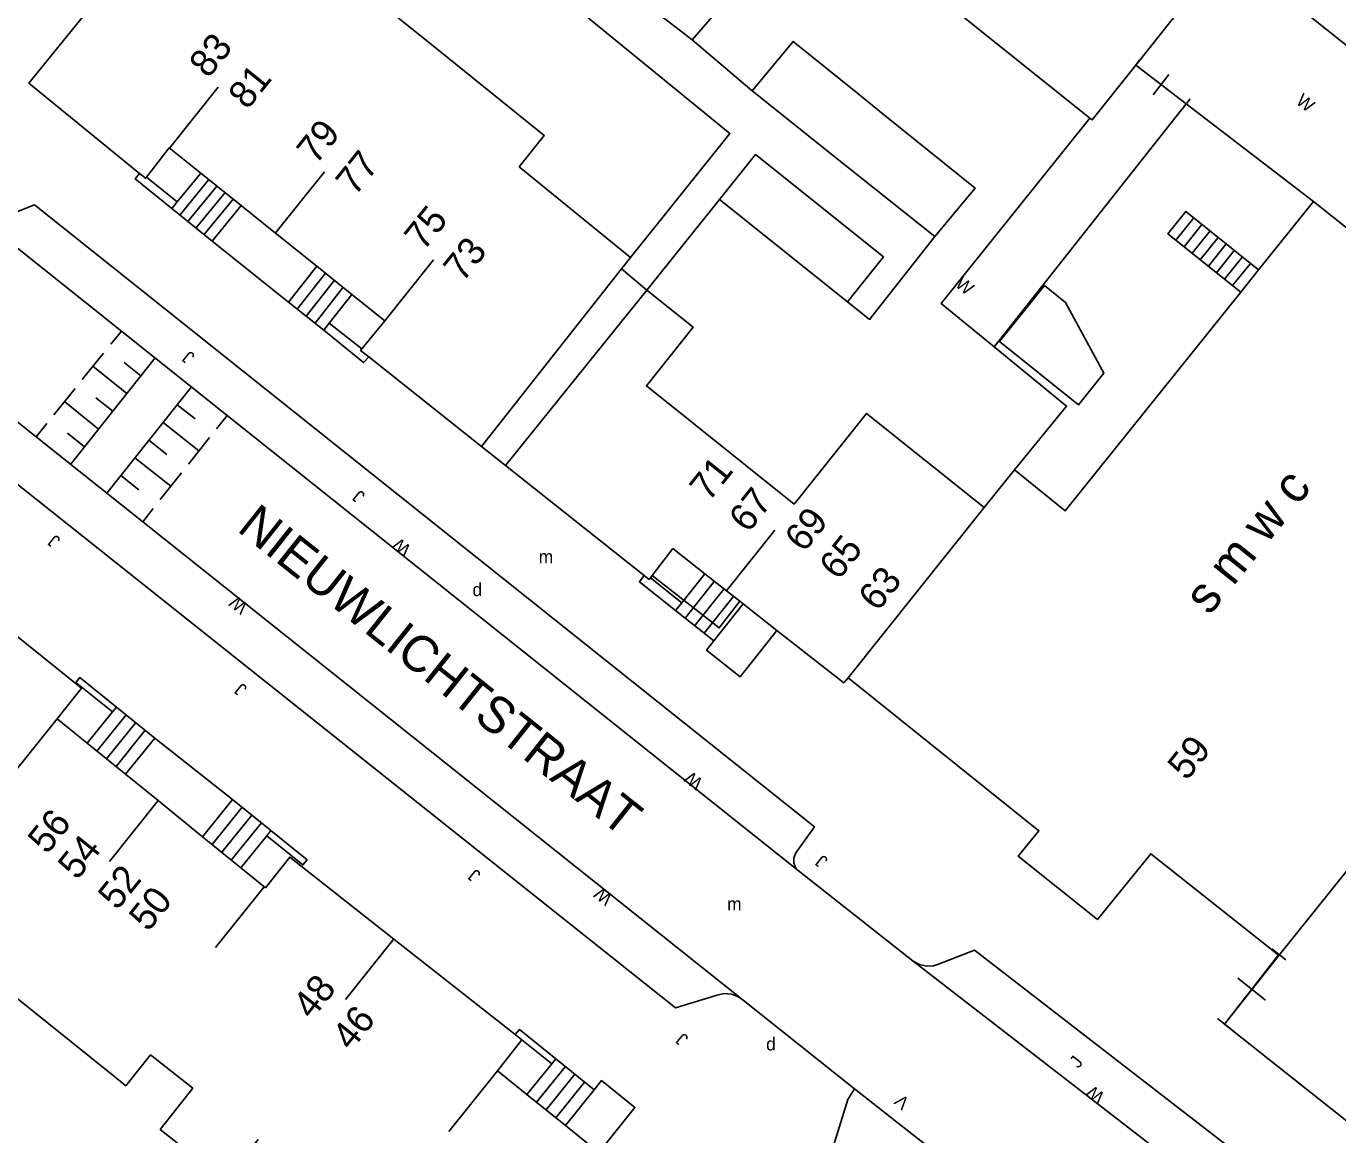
# Model space of a CAD drawing. Extents: x 134999 to 136502, y 457398 to 459002.
# Drawn here: x 135419.3 to 135469.9, y 457894.8 to 457937.5 of the extents above; entities that cross this region are included whole.
import ezdxf

# ---------------------------------------------------------------- set-up
doc = ezdxf.new("R2010")
doc.units = 0
for name, color, linetype in [('RI_DGTB_15', 7, 'Continuous'), ('RI_DGTB_2', 7, 'Continuous'), ('RI_DGTB_28', 7, 'Continuous'), ('RI_DGTB_29', 7, 'Continuous'), ('RI_DGTB_3', 7, 'Continuous'), ('RI_DGTB_30', 7, 'Continuous'), ('RI_DGTB_31', 7, 'Continuous'), ('RI_DGTB_32', 7, 'Continuous'), ('RI_DGTB_35', 7, 'Continuous'), ('RI_DGTB_36', 7, 'Continuous'), ('RI_DGTB_37', 7, 'Continuous'), ('RI_DGTB_4', 7, 'Continuous'), ('RI_DGTB_40', 7, 'Continuous'), ('RI_DGTB_43', 7, 'Continuous'), ('RI_DGTB_48', 7, 'Continuous'), ('RI_DGTB_5', 7, 'Continuous'), ('RI_DGTB_53', 7, 'Continuous'), ('RI_DGTB_54', 7, 'Continuous'), ('RI_DGTB_6', 7, 'Continuous'), ('RI_DGTB_7', 7, 'Continuous')]:
    doc.layers.add(name, color=color, linetype=linetype)

msp = doc.modelspace()

# ---------------------------------------------------------------- linework, layer by layer
at = {"layer": 'RI_DGTB_15'}
for p, q in [((135424.873, 457932.799), (135426.745, 457935.144)), ((135428.964, 457929.546), (135430.836, 457931.891)), ((135433.163, 457926.148), (135435.035, 457928.493)), ((135451.003, 457912.394), (135456.247, 457918.955)), ((135446.311, 457915.73), (135448.183, 457918.075)), ((135420.539, 457910.818), (135418.666, 457908.476)), ((135424.425, 457907.659), (135422.552, 457905.317)), ((135428.514, 457904.34), (135426.641, 457901.998)), ((135433.514, 457902.342), (135431.641, 457900)), ((135437.501, 457897.25), (135435.628, 457894.908))]:
    msp.add_line(p, q, dxfattribs=at)
at = {"layer": 'RI_DGTB_2'}
for p, q in [((135450.843, 457912.193), (135451.003, 457912.394)), ((135421.702, 457909.869), (135420.539, 457910.818)), ((135423.178, 457908.675), (135421.702, 457909.869)), ((135423.178, 457908.675), (135424.426, 457907.66)), ((135424.426, 457907.66), (135426.138, 457906.269)), ((135427.613, 457905.072), (135426.138, 457906.269)), ((135428.56, 457904.303), (135427.613, 457905.072)), ((135438.179, 457898.644), (135433.504, 457902.329)), ((135437.501, 457897.25), (135438.433, 457898.441)), ((135438.433, 457898.441), (135438.179, 457898.644)), ((135438.636, 457896.337), (135437.501, 457897.25)), ((135440.117, 457895.144), (135438.636, 457896.337)), ((135441.403, 457894.108), (135440.117, 457895.144))]:
    msp.add_line(p, q, dxfattribs=at)
for points in [[(135416.925, 457915.65), (135421.476, 457911.995), (135420.539, 457910.818)], [(135467.596, 457901.698), (135467.123, 457902.077), (135462.658, 457905.612), (135460.607, 457903.078), (135457.558, 457905.515), (135458.344, 457906.499), (135451.003, 457912.394)], [(135474.633, 457910.466), (135469.53, 457904.104), (135467.596, 457901.698)], [(135433.504, 457902.329), (135429.496, 457905.488), (135428.56, 457904.303)]]:
    msp.add_lwpolyline(points, dxfattribs=at)
at = {"layer": 'RI_DGTB_28'}
for p, q in [((135425.159, 457930.725), (135426.069, 457931.84)), ((135425.266, 457930.222), (135426.382, 457931.589)), ((135425.576, 457929.969), (135426.694, 457931.338)), ((135425.886, 457929.716), (135427.006, 457931.088)), ((135424.956, 457930.476), (135425.159, 457930.725)), ((135426.196, 457929.463), (135427.318, 457930.838)), ((135424.956, 457930.476), (135426.506, 457929.21)), ((135429.788, 457926.601), (135430.874, 457927.978)), ((135430.13, 457926.331), (135431.216, 457927.708)), ((135430.472, 457926.062), (135431.558, 457927.439)), ((135431.023, 457926.056), (135431.896, 457927.164)), ((135429.446, 457926.87), (135430.814, 457925.792)), ((135430.814, 457925.792), (135431.023, 457926.056)), ((135444.594, 457915.284), (135445.487, 457916.403)), ((135444.727, 457914.695), (135445.847, 457916.099)), ((135445.095, 457914.402), (135446.215, 457915.806)), ((135445.463, 457914.108), (135446.583, 457915.512)), ((135444.356, 457914.986), (135444.594, 457915.284)), ((135445.831, 457913.815), (135444.356, 457914.986)), ((135422.677, 457911.078), (135421.702, 457909.869)), ((135423.196, 457910.966), (135422.071, 457909.571)), ((135422.827, 457911.264), (135422.677, 457911.078)), ((135422.827, 457911.264), (135424.305, 457910.072)), ((135423.566, 457910.668), (135422.441, 457909.273)), ((135423.935, 457910.37), (135422.81, 457908.975)), ((135427.668, 457907.404), (135426.508, 457905.97)), ((135428.775, 457906.507), (135427.298, 457907.703)), ((135428.037, 457907.105), (135426.877, 457905.671)), ((135428.406, 457906.806), (135427.246, 457905.372)), ((135428.614, 457906.309), (135427.613, 457905.072)), ((135428.775, 457906.507), (135428.614, 457906.309)), ((135439.744, 457897.713), (135439.588, 457897.52)), ((135439.744, 457897.713), (135441.225, 457896.521)), ((135439.588, 457897.52), (135438.636, 457896.337)), ((135440.114, 457897.415), (135439.006, 457896.039)), ((135440.484, 457897.117), (135439.376, 457895.741)), ((135440.854, 457896.819), (135439.746, 457895.443))]:
    msp.add_line(p, q, dxfattribs=at)
at = {"layer": 'RI_DGTB_3'}
for p, q in [((135468.928, 457930.746), (135466.814, 457928.11)), ((135479.615, 457922.174), (135468.928, 457930.746)), ((135466.814, 457928.11), (135466.126, 457927.252)), ((135457.406, 457920.4), (135456.247, 457918.955)), ((135418.592, 457900.365), (135422.697, 457897.068))]:
    msp.add_line(p, q, dxfattribs=at)
for points in [[(135466.126, 457927.252), (135459.367, 457918.827), (135457.406, 457920.4)], [(135425.763, 457896.581), (135424.137, 457897.861), (135423.185, 457896.676), (135422.697, 457897.068)]]:
    msp.add_lwpolyline(points, dxfattribs=at)
at = {"layer": 'RI_DGTB_31'}
for p, q in [((135422.602, 457925.243), (135423.013, 457925.752)), ((135421.052, 457920.611), (135424.311, 457924.717)), ((135421.508, 457923.884), (135422.329, 457924.903)), ((135423.764, 457924.027), (135423.127, 457924.54)), ((135423.221, 457923.343), (135421.918, 457924.394)), ((135420.413, 457922.526), (135421.234, 457923.545)), ((135425.71, 457923.601), (135422.45, 457919.509)), ((135422.137, 457921.977), (135420.824, 457923.035)), ((135422.679, 457922.66), (135422.033, 457923.181)), ((135425.164, 457922.916), (135425.855, 457922.367)), ((135427.086, 457922.503), (135426.679, 457921.991)), ((135419.729, 457921.677), (135420.139, 457922.186)), ((135424.621, 457922.234), (135426.002, 457921.137)), ((135421.594, 457921.294), (135420.938, 457921.823)), ((135424.077, 457921.552), (135424.771, 457921.002)), ((135426.408, 457921.649), (135425.595, 457920.625)), ((135423.534, 457920.87), (135424.918, 457919.772)), ((135422.997, 457920.183), (135423.687, 457919.636)), ((135425.324, 457920.284), (135424.511, 457919.26)), ((135424.24, 457918.918), (135423.834, 457918.406))]:
    msp.add_line(p, q, dxfattribs=at)
at = {"layer": 'RI_DGTB_32'}
for p, q in [((135463.63, 457929.253), (135464.318, 457930.111)), ((135463.942, 457929.003), (135464.63, 457929.861)), ((135464.254, 457928.753), (135464.942, 457929.611)), ((135464.566, 457928.503), (135465.254, 457929.361)), ((135464.878, 457928.252), (135465.566, 457929.11)), ((135465.19, 457928.002), (135465.878, 457928.86)), ((135465.502, 457927.752), (135466.19, 457928.61)), ((135465.814, 457927.502), (135466.502, 457928.36))]:
    msp.add_line(p, q, dxfattribs=at)
msp.add_lwpolyline([(135466.126, 457927.252), (135463.318, 457929.504), (135464.006, 457930.362), (135466.814, 457928.11)], dxfattribs=at)
at = {"layer": 'RI_DGTB_4'}
for p, q in [((135430.758, 457940.171), (135434.827, 457936.89)), ((135455.488, 457937.826), (135460.318, 457933.96)), ((135434.827, 457936.89), (135439.032, 457933.5)), ((135424.86, 457932.81), (135423.982, 457931.687)), ((135426.069, 457931.84), (135424.86, 457932.81)), ((135427.63, 457930.587), (135426.069, 457931.84)), ((135428.95, 457929.528), (135427.63, 457930.587)), ((135430.538, 457928.254), (135428.95, 457929.528)), ((135442.619, 457928.589), (135442.27, 457928.146)), ((135431.896, 457927.164), (135430.538, 457928.254)), ((135442.27, 457928.146), (135436.883, 457921.307)), ((135442.27, 457928.146), (135443.252, 457927.329)), ((135431.896, 457927.164), (135433.163, 457926.148)), ((135437.805, 457920.576), (135443.252, 457927.329)), ((135433.163, 457926.148), (135432.276, 457925.068)), ((135436.883, 457921.307), (135432.539, 457924.76)), ((135437.805, 457920.576), (135436.883, 457921.307)), ((135443.147, 457916.331), (135437.805, 457920.576)), ((135446.323, 457915.745), (135445.487, 457916.403)), ((135448.264, 457914.219), (135446.967, 457915.239)), ((135450.843, 457912.193), (135448.264, 457914.219))]:
    msp.add_line(p, q, dxfattribs=at)
for points in [[(135425.299, 457942.526), (135419.45, 457935.301), (135423.716, 457931.821)], [(135465.803, 457940.739), (135465.83, 457940.718), (135462.082, 457935.995)], [(135462.082, 457935.995), (135460.409, 457933.887), (135460.318, 457933.96)], [(135442.619, 457928.589), (135438.339, 457932.086), (135439.301, 457933.283), (135439.032, 457933.5)], [(135423.716, 457931.821), (135423.944, 457931.638), (135423.982, 457931.687)], [(135448.929, 457919.089), (135443.233, 457923.637), (135445.041, 457925.897), (135443.252, 457927.329)], [(135432.539, 457924.76), (135432.227, 457925.008), (135432.276, 457925.068)], [(135456.247, 457918.955), (135451.715, 457922.578), (135448.929, 457919.089)], [(135445.487, 457916.403), (135444.254, 457917.372), (135443.451, 457916.33)], [(135443.147, 457916.331), (135443.336, 457916.181), (135443.387, 457916.247)], [(135443.451, 457916.33), (135443.387, 457916.247)], [(135446.834, 457915.343), (135446.323, 457915.745)], [(135446.967, 457915.239), (135446.834, 457915.343)]]:
    msp.add_lwpolyline(points, dxfattribs=at)
at = {"layer": 'RI_DGTB_48'}
for p, q in [((135462.231, 457936.189), (135461.933, 457935.8)), ((135464.027, 457934.503), (135462.082, 457935.995)), ((135464.027, 457934.503), (135462.082, 457935.995)), ((135463.353, 457935.638), (135462.756, 457934.86)), ((135464.176, 457934.697), (135463.878, 457934.309)), ((135467.592, 457901.736), (135465.499, 457899.054)), ((135467.324, 457901.945), (135467.861, 457901.526)), ((135467.596, 457901.698), (135465.5, 457899.054)), ((135466.01, 457900.814), (135467.083, 457899.976)), ((135465.231, 457899.263), (135465.768, 457898.844))]:
    msp.add_line(p, q, dxfattribs=at)
for points in [[(135456.625, 457925.146), (135464.027, 457934.503)], [(135464.027, 457934.503), (135468.928, 457930.746)], [(135456.625, 457925.146), (135459.419, 457922.859), (135457.406, 457920.4)], [(135465.5, 457899.054), (135477.861, 457889.254), (135484.683, 457897.771)]]:
    msp.add_lwpolyline(points, dxfattribs=at)
at = {"layer": 'RI_DGTB_5'}
msp.add_lwpolyline([(135425.763, 457896.581), (135424.509, 457894.99), (135427.026, 457893.006), (135428.281, 457894.598)], dxfattribs=at)
at = {"layer": 'RI_DGTB_53'}
for p, q in [((135423.982, 457931.687), (135425.159, 457930.725)), ((135432.276, 457925.068), (135431.023, 457926.056)), ((135443.387, 457916.247), (135444.594, 457915.284)), ((135449.077, 457904.964), (135453.512, 457901.479)), ((135451.253, 457896.55), (135446.959, 457899.976)), ((135438.433, 457898.441), (135439.588, 457897.52))]:
    msp.add_line(p, q, dxfattribs=at)
for points in [[(135460.318, 457933.96), (135454.583, 457926.817), (135456.625, 457925.146)], [(135424.956, 457930.476), (135423.549, 457931.611), (135423.716, 457931.821)], [(135417.406, 457930.223), (135417.644, 457930.085), (135417.912, 457930.022), (135418.187, 457930.038), (135418.408, 457930.112), (135419.67, 457930.614), (135449.713, 457906.645), (135448.996, 457905.651), (135448.918, 457905.459), (135448.918, 457905.252), (135448.996, 457905.061), (135449.077, 457904.964)], [(135417.406, 457930.223), (135423.013, 457925.751)], [(135446.959, 457899.976), (135446.78, 457900.103), (135446.517, 457900.203), (135446.236, 457900.226), (135445.96, 457900.17), (135444.356, 457899.674), (135413.946, 457923.868), (135414.859, 457924.946), (135414.924, 457925.074), (135414.95, 457925.274), (135414.897, 457925.468), (135414.773, 457925.626)], [(135414.773, 457925.626), (135419.729, 457921.677)], [(135423.013, 457925.751), (135427.086, 457922.503)], [(135430.814, 457925.792), (135432.342, 457924.538), (135432.539, 457924.76)], [(135427.086, 457922.503), (135449.077, 457904.964)], [(135419.729, 457921.677), (135423.834, 457918.405)], [(135423.834, 457918.405), (135446.959, 457899.976)], [(135444.356, 457914.986), (135442.967, 457916.089), (135443.147, 457916.331)], [(135422.677, 457911.078), (135421.264, 457912.215), (135421.413, 457912.403), (135422.827, 457911.264)], [(135428.614, 457906.309), (135430.007, 457905.182), (135430.174, 457905.375), (135428.775, 457906.507)], [(135453.512, 457901.479), (135453.75, 457901.342), (135454.018, 457901.279), (135454.292, 457901.295), (135454.479, 457901.354), (135455.87, 457901.895), (135474.348, 457887.601), (135473.587, 457886.549), (135473.487, 457886.396), (135473.461, 457886.215), (135473.514, 457886.041), (135473.636, 457885.905)], [(135453.512, 457901.479), (135467.954, 457890.302)], [(135439.744, 457897.713), (135438.346, 457898.84), (135438.179, 457898.644)]]:
    msp.add_lwpolyline(points, dxfattribs=at)
at = {"layer": 'RI_DGTB_54'}
for p, q in [((135447.311, 457935.011), (135444.995, 457936.972)), ((135446.052, 457930.827), (135443.252, 457927.329)), ((135451.253, 457896.55), (135455.971, 457892.854))]:
    msp.add_line(p, q, dxfattribs=at)
for points in [[(135442.619, 457928.589), (135446.451, 457933.37), (135437.583, 457940.622), (135429.185, 457947.327)], [(135485.666, 457930.535), (135482.667, 457926.812), (135480.088, 457928.895), (135467.86, 457938.636), (135470.837, 457942.381)], [(135454.341, 457929.391), (135451.829, 457926.203), (135450.986, 457926.878)], [(135450.066, 457893.156), (135450.992, 457896.151), (135451.253, 457896.55)]]:
    msp.add_lwpolyline(points, dxfattribs=at)
at = {"layer": 'RI_DGTB_6'}
for p, q in [((135452.355, 457934.114), (135451.313, 457934.956)), ((135426.506, 457929.21), (135427.63, 457930.587)), ((135450.986, 457926.878), (135446.052, 457930.827)), ((135426.506, 457929.21), (135429.446, 457926.87)), ((135429.446, 457926.87), (135430.538, 457928.254)), ((135445.831, 457913.815), (135446.967, 457915.239)), ((135424.305, 457910.072), (135423.178, 457908.675)), ((135424.305, 457910.072), (135427.298, 457907.703)), ((135427.298, 457907.703), (135426.138, 457906.269)), ((135441.225, 457896.521), (135440.117, 457895.144))]:
    msp.add_line(p, q, dxfattribs=at)
for points in [[(135444.995, 457936.972), (135446.461, 457938.671), (135442.921, 457941.481)], [(135444.995, 457936.972), (135441.499, 457939.689)], [(135451.313, 457934.956), (135448.891, 457936.911), (135447.311, 457935.011)], [(135450.826, 457932.201), (135447.311, 457935.011)], [(135454.341, 457929.391), (135455.891, 457931.261), (135452.355, 457934.114)], [(135450.986, 457926.878), (135452.373, 457928.611), (135447.439, 457932.56), (135446.052, 457930.827)], [(135454.341, 457929.391), (135450.826, 457932.201)], [(135458.567, 457927.504), (135456.839, 457925.344), (135459.879, 457922.914), (135460.85, 457924.128), (135459.375, 457926.858), (135458.567, 457927.504)], [(135448.264, 457914.219), (135446.84, 457912.434), (135445.55, 457913.463), (135445.831, 457913.815)], [(135441.403, 457894.108), (135442.793, 457895.839), (135441.507, 457896.872), (135441.225, 457896.521)]]:
    msp.add_lwpolyline(points, dxfattribs=at)
at = {"layer": 'RI_DGTB_7'}
msp.add_lwpolyline([(135446.834, 457915.343), (135446.039, 457914.315), (135443.451, 457916.33)], dxfattribs=at)

# ---------------------------------------------------------------- texts
at = {"layer": 'RI_DGTB_29'}
for p in [(135436.537, 457915.541), (135447.846, 457898.036)]:
    msp.add_text('d', height=0.5, dxfattribs=at).set_placement(p)
at = {"layer": 'RI_DGTB_30'}
for s, height, rotation, p in [('W', 0.499, 321.5036, (135468.218, 457934.545)), ('W', 0.5, 320.7164, (135455.094, 457927.504)), ('W', 0.5, 141.3721, (135434.212, 457917.421)), ('W', 0.5, 141.3721, (135427.926, 457915.195)), ('W', 0.5, 142.2799, (135445.455, 457908.434)), ('W', 0.5, 141.3721, (135441.972, 457903.97)), ('V', 0.5, 139.3384, (135453.408, 457896.095)), ('W', 0.5, 142.2799, (135460.928, 457896.332))]:
    msp.add_text(s, height=height, rotation=rotation, dxfattribs=at).set_placement(p)
at = {"layer": 'RI_DGTB_31'}
for rotation, p in [(141.3721, (135425.877, 457924.82)), (141.3721, (135432.437, 457919.462)), (141.3721, (135420.703, 457917.741)), (141.3721, (135427.891, 457912.024)), (141.3721, (135450.261, 457905.404)), (141.3721, (135436.89, 457904.858)), (141.3721, (135444.888, 457898.543)), (52.2799, (135459.878, 457897.317))]:
    msp.add_text('J', height=0.5, rotation=rotation, dxfattribs=at).set_placement(p)
at = {"layer": 'RI_DGTB_35'}
for s, rotation, p in [('83', 51.2611, (135426.362, 457935.455)), ('59', 51.2772, (135464.046, 457908.395))]:
    msp.add_text(s, height=1.054, rotation=rotation, dxfattribs=at).set_placement(p)
at = {"layer": 'RI_DGTB_36'}
for s, rotation, p in [('81', 51.2593, (135427.869, 457934.248)), ('79', 51.2611, (135430.509, 457932.13)), ('77', 51.2593, (135432.012, 457930.921)), ('75', 51.2611, (135434.653, 457928.804)), ('73', 51.2593, (135436.158, 457927.596)), ('71', 51.3994, (135445.643, 457919.143)), ('67', 51.4084, (135447.154, 457917.939)), ('69', 51.4084, (135449.304, 457917.187)), ('65', 51.3994, (135450.633, 457916.114)), ('63', 51.4084, (135452.141, 457914.908)), ('56', 51.3419, (135420.15, 457905.556)), ('54', 51.3509, (135421.308, 457904.563)), ('52', 51.3419, (135422.852, 457903.402)), ('50', 51.3509, (135424.046, 457902.574)), ('48', 51.3509, (135430.351, 457899.185)), ('46', 51.3419, (135431.863, 457897.986))]:
    msp.add_text(s, height=1.054, rotation=rotation, dxfattribs=at).set_placement(p)
at = {"layer": 'RI_DGTB_37'}
msp.add_text('NIEUWLICHTSTRAAT', height=1.4, rotation=321.4601, dxfattribs=at).set_placement((135427.426, 457918.075))
at = {"layer": 'RI_DGTB_40'}
msp.add_text('s m w c', height=1.4, rotation=51.2667, dxfattribs=at).set_placement((135464.921, 457914.763))
at = {"layer": 'RI_DGTB_43'}
for p in [(135439.087, 457916.809), (135446.344, 457903.433)]:
    msp.add_text('m', height=0.5, dxfattribs=at).set_placement(p)

doc.saveas('drawing.dxf')
